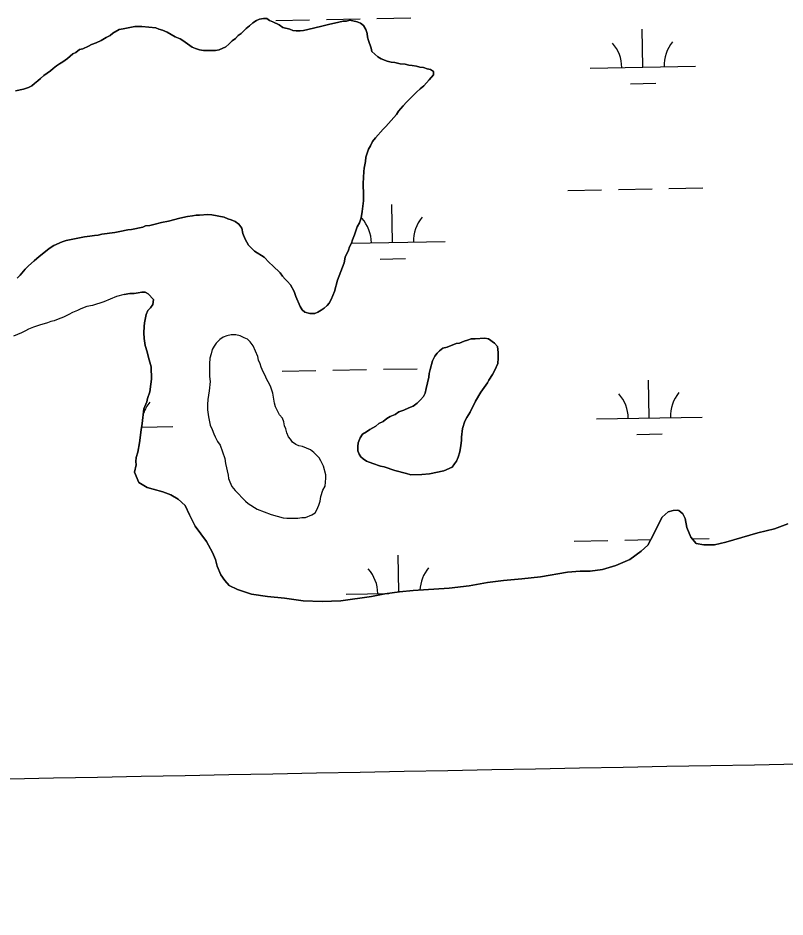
# Model space of a CAD drawing. Extents: x 3957609 to 3995875, y 234277 to 260273.
# Drawn here: x 3973772 to 3974499, y 254945 to 255798 of the extents above; entities that cross this region are included whole.
import ezdxf

# ---------------------------------------------------------------- set-up
doc = ezdxf.new("R2010")
doc.units = 0
for name, color, linetype in [('V-GRID-MAJR', 7, 'Continuous'), ('V-TOPO-SHOR', 7, 'Continuous'), ('V-WETL-SWMP', 7, 'Continuous')]:
    doc.layers.add(name, color=color, linetype=linetype)

msp = doc.modelspace()

# ---------------------------------------------------------------- linework, layer by layer
at = {"layer": 'V-GRID-MAJR'}
msp.add_spline([(3961591.061, 254847.703), (3966908.859, 254947.105), (3972226.642, 255047.279), (3977544.411, 255148.228), (3982862.165, 255249.95), (3988179.905, 255352.445), (3993497.629, 255455.714), (3993497.63, 255455.714)], degree=3, dxfattribs=at)
at = {"layer": 'V-TOPO-SHOR'}
for points in [[(3973808.148, 255752.277), (3973810.907, 255754.255), (3973814.057, 255756.235), (3973818.388, 255759.402), (3973823.506, 255763.754), (3973826.265, 255764.944), (3973829.808, 255767.715), (3973832.962, 255768.509), (3973838.479, 255770.891), (3973841.236, 255772.474), (3973845.571, 255774.063), (3973850.298, 255776.441), (3973855.025, 255779.214), (3973858.965, 255781.197), (3973861.327, 255783.175), (3973867.63, 255786.738), (3973871.177, 255787.537), (3973882.218, 255789.536), (3973888.923, 255789.552), (3973902.34, 255788.401), (3973905.103, 255787.226), (3973908.656, 255786.05), (3973913, 255784.088), (3973920.506, 255779.767), (3973925.245, 255777.805), (3973928.009, 255776.234), (3973936.701, 255769.945), (3973939.861, 255768.769), (3973943.808, 255767.596), (3973947.361, 255766.813), (3973958.799, 255766.842), (3973962.348, 255767.641), (3973968.654, 255770.416), (3973971.409, 255772.789), (3973974.556, 255775.954), (3973977.706, 255778.327), (3973980.461, 255781.094), (3973983.217, 255783.075), (3973987.94, 255787.82), (3973991.09, 255790.193), (3973994.238, 255792.962), (3973997.783, 255795.338), (3974000.541, 255796.528), (3974004.484, 255797.327), (3974007.64, 255797.335), (3974010.011, 255795.367), (3974013.169, 255794.191), (3974019.094, 255791.049), (3974022.65, 255788.692), (3974029.361, 255787.13), (3974032.124, 255785.954), (3974035.282, 255785.567), (3974039.224, 255785.575), (3974042.38, 255785.979), (3974046.322, 255786.777), (3974059.727, 255789.964), (3974067.216, 255791.957), (3974071.554, 255792.755), (3974079.834, 255794.746), (3974082.99, 255794.754), (3974086.142, 255795.551), (3974093.246, 255793.99), (3974096.404, 255792.815), (3974099.171, 255790.456), (3974101.547, 255786.91), (3974102.741, 255782.968), (3974103.142, 255779.419), (3974103.941, 255776.267), (3974106.325, 255769.171), (3974107.119, 255766.017), (3974109.888, 255763.262), (3974112.655, 255760.903), (3974115.815, 255758.939), (3974121.738, 255756.586), (3974125.291, 255755.805), (3974128.842, 255755.418), (3974133.973, 255754.249), (3974138.708, 255753.866), (3974142.259, 255753.086), (3974145.417, 255752.699), (3974149.361, 255751.918), (3974152.519, 255751.136), (3974156.071, 255750.751), (3974159.624, 255749.577), (3974162.782, 255748.795), (3974165.549, 255746.829), (3974165.555, 255743.673), (3974161.623, 255738.932), (3974158.868, 255736.163), (3974156.507, 255733.396), (3974152.964, 255730.625), (3974149.421, 255727.461), (3974139.977, 255717.973), (3974136.83, 255714.413), (3974132.502, 255709.277), (3974130.538, 255706.115), (3974120.31, 255694.65), (3974117.949, 255692.279), (3974110.474, 255683.978), (3974107.721, 255680.421), (3974105.759, 255676.47)], [(3973769.154, 255728.516), (3973776.646, 255730.111), (3973781.375, 255731.7), (3973784.527, 255733.286), (3973787.283, 255735.659), (3973790.433, 255738.035), (3973792.794, 255740.407), (3973795.942, 255743.175), (3973802.244, 255747.529), (3973804.998, 255749.903), (3973808.148, 255752.277)], [(3974105.759, 255676.47), (3974103.793, 255673.31), (3974101.446, 255665.808), (3974101.061, 255661.468), (3974099.894, 255655.154), (3974099.507, 255651.998), (3974098.745, 255640.556), (3974098.753, 255637.4), (3974099.159, 255632.669), (3974099.179, 255624.385), (3974098.02, 255614.127), (3974096.851, 255608.206), (3974095.286, 255603.469), (3974093.322, 255599.52), (3974090.58, 255592.019), (3974088.618, 255587.28), (3974087.837, 255584.122), (3974085.873, 255580.566), (3974085.091, 255577.41), (3974081.951, 255570.697), (3974080.782, 255565.565), (3974074.511, 255548.982), (3974071.775, 255538.324), (3974068.637, 255530.822), (3974066.673, 255527.267), (3974064.707, 255524.898), (3974061.951, 255522.524), (3974059.194, 255520.543), (3974056.044, 255518.563), (3974052.89, 255517.373), (3974048.157, 255517.363), (3974043.42, 255518.534), (3974041.049, 255520.896), (3974039.068, 255524.046), (3974035.101, 255533.503), (3974033.512, 255538.232), (3974029.947, 255544.536), (3974027.178, 255547.686), (3974024.804, 255550.047), (3974022.43, 255552.802), (3974020.057, 255555.951), (3974013.335, 255562.64), (3974009.778, 255565.788), (3974005.031, 255570.906), (3973995.946, 255576.405), (3973990.015, 255582.307), (3973986.844, 255587.822), (3973984.86, 255593.34), (3973983.664, 255598.466), (3973980.895, 255602.009), (3973977.338, 255604.761), (3973973.782, 255606.33), (3973970.624, 255607.112), (3973967.071, 255608.681), (3973955.231, 255611.02), (3973951.68, 255611.405), (3973943.793, 255610.598), (3973940.637, 255610.59), (3973937.088, 255610.186), (3973932.357, 255609.388), (3973924.866, 255607.79), (3973914.222, 255605.003), (3973907.519, 255603.805), (3973900.423, 255601.814), (3973896.48, 255601.016), (3973892.538, 255600.612), (3973889.777, 255599.422), (3973879.134, 255597.03), (3973875.585, 255596.627), (3973868.093, 255595.031), (3973863.362, 255594.231), (3973851.138, 255592.623), (3973847.589, 255591.824), (3973844.039, 255591.423), (3973839.704, 255590.624), (3973834.576, 255590.216), (3973829.845, 255589.02), (3973817.229, 255586.624), (3973813.287, 255585.43), (3973805.406, 255581.863), (3973801.072, 255579.09), (3973794.379, 255573.552), (3973791.625, 255571.571), (3973786.9, 255567.221), (3973781.391, 255562.474), (3973778.241, 255559.31), (3973773.523, 255553.778), (3973770.766, 255551.01)], [(3973872.181, 255535.475), (3973865.085, 255533.487), (3973852.87, 255528.33), (3973842.227, 255525.147), (3973836.707, 255523.949), (3973831.19, 255521.965), (3973828.038, 255520.38), (3973823.309, 255518.395), (3973819.764, 255516.415), (3973814.642, 255514.037), (3973809.518, 255512.05), (3973805.971, 255510.465), (3973802.819, 255509.669), (3973799.665, 255508.477), (3973791.783, 255506.486), (3973786.263, 255504.499), (3973781.534, 255502.517), (3973778.778, 255500.932), (3973774.837, 255498.949), (3973767.352, 255495.777)], [(3973872.181, 255535.475), (3973877.7, 255536.278), (3973881.647, 255536.286), (3973885.587, 255537.085), (3973889.136, 255537.489), (3973892.292, 255537.497), (3973895.057, 255535.926), (3973900.198, 255530.81), (3973899.421, 255526.073), (3973897.062, 255522.913), (3973894.703, 255520.146), (3973893.134, 255516.593), (3973892.352, 255513.435), (3973891.573, 255508.7), (3973891.188, 255505.149), (3973890.807, 255499.23), (3973891.215, 255493.709), (3973892.022, 255487.005), (3973894.006, 255481.093), (3973895.205, 255475.573), (3973897.986, 255466.902), (3973898.014, 255455.069), (3973897.631, 255450.334), (3973896.466, 255443.231), (3973894.508, 255436.915), (3973893.728, 255433.757), (3973890.982, 255427.044), (3973889.437, 255413.236), (3973888.27, 255406.92), (3973886.722, 255394.69), (3973885.165, 255386.008), (3973883.599, 255380.876), (3973883.213, 255376.932), (3973883.617, 255373.776), (3973882.054, 255367.066), (3973886.058, 255357.123)], [(3974062.753, 255353.695), (3974063.523, 255361.191), (3974063.517, 255364.347), (3974061.129, 255372.625), (3974058.752, 255377.747), (3974057.167, 255380.503), (3974052.026, 255385.619), (3974048.866, 255387.978), (3974041.362, 255391.116), (3974037.811, 255391.896), (3974035.046, 255393.074), (3974031.886, 255395.433), (3974029.906, 255398.19), (3974027.927, 255400.551), (3974026.34, 255404.098), (3974025.543, 255408.041), (3974024.353, 255410.799), (3974023.555, 255414.742), (3974022.363, 255418.289), (3974019.594, 255421.439), (3974015.631, 255428.922), (3974014.832, 255432.471), (3974013.233, 255441.933), (3974010.849, 255448.634), (3974008.866, 255452.574), (3974007.283, 255455.331), (3974006.091, 255458.485), (3974004.111, 255462.03), (3974002.129, 255466.364), (3974001.332, 255469.518), (3973999.745, 255473.065), (3973998.948, 255476.614), (3973994.584, 255486.858), (3973991.815, 255490.401), (3973989.046, 255493.156), (3973985.888, 255494.331), (3973982.333, 255496.295), (3973977.993, 255497.073), (3973973.651, 255497.063), (3973969.711, 255496.264), (3973966.162, 255495.072), (3973963.012, 255492.699), (3973959.471, 255489.139), (3973957.505, 255486.375), (3973955.541, 255483.215), (3973954.76, 255479.266), (3973953.589, 255474.924), (3973953.206, 255469.796), (3973953.226, 255461.514), (3973953.237, 255457.567), (3973953.642, 255452.835), (3973952.874, 255444.155), (3973951.711, 255435.869), (3973951.328, 255431.134), (3973951.34, 255426.006), (3973952.145, 255419.303), (3973953.743, 255411.418), (3973955.725, 255407.477), (3973957.312, 255403.142), (3973958.502, 255400.383), (3973960.88, 255396.05), (3973963.255, 255392.507), (3973967.624, 255379.893), (3973968.425, 255375.162), (3973970.819, 255364.121), (3973971.22, 255360.967), (3973972.41, 255357.816), (3973974.395, 255353.48), (3973977.559, 255349.544), (3973987.446, 255339.312), (3973989.816, 255337.346), (3973998.51, 255331.843), (3974011.537, 255326.747), (3974022.985, 255323.618), (3974026.537, 255323.233), (3974036.793, 255323.258), (3974040.735, 255324.056), (3974044.285, 255324.064), (3974050.197, 255326.446), (3974053.347, 255328.425), (3974054.92, 255331.192), (3974056.882, 255335.533), (3974058.053, 255339.482), (3974058.834, 255343.824), (3974060.791, 255349.744), (3974062.753, 255353.695)], [(3974175.537, 255368.166), (3974161.735, 255365.373), (3974154.639, 255364.568), (3974143.987, 255364.541), (3974140.041, 255365.715), (3974128.988, 255368.449), (3974118.723, 255371.975), (3974115.172, 255372.756), (3974108.065, 255375.105), (3974102.143, 255377.458), (3974098.983, 255379.422), (3974096.611, 255381.388), (3974095.026, 255384.147), (3974093.836, 255387.299), (3974093.826, 255391.243), (3974094.213, 255394.794), (3974096.173, 255399.533), (3974098.137, 255403.089), (3974102.075, 255405.069), (3974105.227, 255407.445), (3974110.74, 255410.613), (3974113.892, 255412.987), (3974117.83, 255414.969), (3974121.373, 255417.74), (3974124.525, 255419.718), (3974129.254, 255421.703), (3974132.797, 255424.079), (3974137.528, 255425.668), (3974142.257, 255428.046), (3974146.197, 255429.633), (3974150.135, 255432.404), (3974153.283, 255435.568), (3974156.036, 255438.73), (3974157.607, 255441.888), (3974158.778, 255446.232), (3974161.121, 255456.888), (3974161.506, 255460.439), (3974162.286, 255464.385), (3974164.633, 255472.674), (3974166.988, 255477.019), (3974168.955, 255479.784), (3974171.316, 255482.158), (3974174.466, 255484.531), (3974178.408, 255485.33), (3974187.077, 255488.902), (3974190.233, 255489.303), (3974194.567, 255491.286), (3974197.721, 255492.082), (3974201.268, 255493.274), (3974205.212, 255493.285), (3974214.283, 255494.096), (3974217.834, 255493.315), (3974223.368, 255489.383), (3974226.137, 255486.235), (3974226.94, 255480.321), (3974226.952, 255475.193), (3974226.571, 255470.062), (3974223.825, 255463.744), (3974221.467, 255459.4), (3974217.93, 255454.262), (3974216.753, 255451.499), (3974210.463, 255442.805), (3974205.356, 255434.116), (3974200.252, 255423.847), (3974197.108, 255418.711), (3974195.144, 255415.155), (3974193.189, 255408.444), (3974192.025, 255400.16), (3974192.033, 255397.004), (3974191.65, 255392.269), (3974190.481, 255386.348), (3974188.916, 255381.216), (3974187.348, 255377.269), (3974185.382, 255374.898), (3974183.415, 255371.738), (3974175.537, 255368.166)], [(3973886.058, 255357.123), (3973893.927, 255352.421), (3973899.825, 255350.858), (3973908.869, 255348.12), (3973916.342, 255345.382), (3973923.422, 255341.462), (3973930.113, 255335.185), (3973934.057, 255326.545), (3973939.576, 255315.549), (3973945.092, 255308.483), (3973950.214, 255301.024), (3973956.124, 255290.815), (3973958.887, 255284.139), (3973960.468, 255277.851), (3973964.019, 255269.604), (3973967.567, 255264.107), (3973971.896, 255259.399), (3973979.762, 255255.481), (3973993.134, 255251.178), (3974008.072, 255248.846), (3974024.19, 255247.299), (3974041.878, 255244.969), (3974059.96, 255244.213), (3974077.644, 255245.026), (3974106.724, 255249.003), (3974119.297, 255251.383), (3974133.442, 255253.37), (3974146.41, 255254.57), (3974180.599, 255256.984), (3974199.462, 255258.979), (3974216.751, 255262.151), (3974232.076, 255264.14), (3974249.365, 255265.742), (3974267.05, 255267.734), (3974292.588, 255272.099), (3974304.772, 255272.905), (3974314.205, 255272.92), (3974325.991, 255274.511), (3974338.564, 255278.462), (3974351.917, 255283.985), (3974362.515, 255291.864), (3974368.794, 255297.768), (3974374.672, 255308.389), (3974378.59, 255317.044), (3974382.51, 255324.124), (3974388.002, 255329.242), (3974392.717, 255330.43), (3974397.04, 255330.829), (3974398.22, 255330.438), (3974402.154, 255327.3), (3974404.126, 255322.979), (3974405.714, 255314.336), (3974409.658, 255305.303), (3974414.776, 255299.415), (3974421.854, 255297.854), (3974432.073, 255297.871), (3974442.68, 255300.639), (3974473.322, 255309.335), (3974489.036, 255313.292), (3974501.607, 255318.027)]]:
    msp.add_lwpolyline(points, dxfattribs=at)
at = {"layer": 'V-WETL-SWMP'}
for p, q in [((3974016.006, 255795.371), (3974048.001, 255795.953)), ((3974063.999, 255796.244), (3974095.993, 255796.826)), ((3974111.991, 255797.117), (3974143.985, 255797.698)), ((3974364.188, 255750.952), (3974363.533, 255786.946)), ((3974314.196, 255750.043), (3974414.179, 255751.861)), ((3974352.47, 255735.305), (3974376.466, 255735.742)), ((3974292.89, 255634.205), (3974324.885, 255634.786)), ((3974340.882, 255635.077), (3974372.877, 255635.659)), ((3974388.874, 255635.95), (3974420.869, 255636.532)), ((3974126.698, 255584.745), (3974126.043, 255620.739)), ((3974087.79, 255584.038), (3974176.69, 255585.654)), ((3974114.98, 255569.098), (3974138.977, 255569.535)), ((3974022.055, 255462.751), (3974054.049, 255463.333)), ((3974070.047, 255463.624), (3974102.041, 255464.206)), ((3974118.039, 255464.497), (3974150.033, 255465.078)), ((3974370.236, 255418.332), (3974369.581, 255454.326)), ((3974320.244, 255417.423), (3974420.227, 255419.241)), ((3973888.761, 255409.577), (3973918.402, 255410.116)), ((3974358.518, 255402.685), (3974382.514, 255403.122)), ((3974298.938, 255301.585), (3974330.933, 255302.166)), ((3974346.93, 255302.457), (3974371.638, 255302.906)), ((3974411.118, 255303.624), (3974426.917, 255303.912)), ((3974132.725, 255253.269), (3974132.092, 255288.119)), ((3974082.754, 255251.216), (3974123.369, 255251.954))]:
    msp.add_line(p, q, dxfattribs=at)
for points in [[(3974110.474, 255683.977), (3974117.949, 255692.278), (3974120.31, 255694.651), (3974130.539, 255706.115), (3974132.503, 255709.276), (3974136.83, 255714.414), (3974139.977, 255717.972), (3974149.421, 255727.462), (3974152.964, 255730.626), (3974156.507, 255733.396), (3974158.868, 255736.163), (3974161.622, 255738.931), (3974165.555, 255743.674), (3974165.548, 255746.83), (3974162.782, 255748.795), (3974159.624, 255749.577), (3974156.071, 255750.751), (3974152.52, 255751.137), (3974149.362, 255751.919), (3974145.416, 255752.698), (3974142.259, 255753.085), (3974138.707, 255753.865), (3974133.973, 255754.248), (3974128.842, 255755.419), (3974125.291, 255755.805), (3974121.738, 255756.585), (3974115.816, 255758.938), (3974112.655, 255760.903), (3974109.888, 255763.263), (3974107.12, 255766.017), (3974106.324, 255769.171), (3974103.94, 255776.266), (3974103.143, 255779.419), (3974102.74, 255782.969), (3974101.547, 255786.91), (3974099.172, 255790.455), (3974096.405, 255792.815), (3974093.247, 255793.991), (3974086.142, 255795.551), (3974082.989, 255794.755), (3974079.833, 255794.747), (3974071.554, 255792.755), (3974067.217, 255791.956), (3974059.727, 255789.965), (3974046.323, 255786.777), (3974042.38, 255785.979), (3974039.225, 255785.576), (3974035.281, 255785.567), (3974032.124, 255785.954), (3974029.36, 255787.13), (3974022.65, 255788.692), (3974019.094, 255791.05), (3974013.17, 255794.192), (3974010.011, 255795.367), (3974007.64, 255797.334), (3974004.484, 255797.326), (3974000.541, 255796.528), (3973997.783, 255795.338), (3973994.238, 255792.963), (3973991.089, 255790.194), (3973987.939, 255787.819), (3973983.217, 255783.074), (3973980.461, 255781.095), (3973977.706, 255778.327), (3973974.556, 255775.953), (3973971.408, 255772.79), (3973968.653, 255770.416), (3973962.348, 255767.64), (3973958.8, 255766.842), (3973947.36, 255766.814), (3973943.808, 255767.595), (3973939.861, 255768.769), (3973936.702, 255769.944), (3973928.009, 255776.235), (3973925.244, 255777.806), (3973920.505, 255779.767), (3973913, 255784.088), (3973908.656, 255786.05), (3973905.103, 255787.225), (3973902.339, 255788.401), (3973888.924, 255789.552), (3973882.218, 255789.536), (3973871.178, 255787.537), (3973867.63, 255786.739), (3973861.327, 255783.174), (3973858.965, 255781.196), (3973855.025, 255779.214), (3973850.298, 255776.441), (3973845.571, 255774.063), (3973841.235, 255772.475), (3973838.478, 255770.89), (3973832.961, 255768.51), (3973829.807, 255767.714), (3973826.264, 255764.944), (3973823.506, 255763.754), (3973818.388, 255759.402), (3973814.057, 255756.236), (3973810.906, 255754.256), (3973808.149, 255752.277), (3973804.999, 255749.903), (3973802.244, 255747.529)], [(3973802.244, 255747.529), (3973795.943, 255743.175), (3973792.794, 255740.406), (3973790.433, 255738.034), (3973787.283, 255735.659), (3973784.527, 255733.286), (3973781.375, 255731.7), (3973776.645, 255730.111), (3973769.155, 255728.515)], [(3973770.767, 255551.01), (3973773.522, 255553.778), (3973778.242, 255559.311), (3973781.39, 255562.475), (3973786.901, 255567.222), (3973791.624, 255571.572), (3973794.38, 255573.551), (3973801.073, 255579.09), (3973805.405, 255581.862), (3973813.286, 255585.431), (3973817.228, 255586.624), (3973829.845, 255589.021), (3973834.576, 255590.216), (3973839.703, 255590.623), (3973844.04, 255591.422), (3973847.589, 255591.825), (3973851.137, 255592.623), (3973863.362, 255594.23), (3973868.093, 255595.031), (3973875.584, 255596.627), (3973879.134, 255597.03), (3973889.778, 255599.422), (3973892.537, 255600.612), (3973896.48, 255601.016), (3973900.423, 255601.815), (3973907.519, 255603.804), (3973914.222, 255605.004), (3973924.866, 255607.791), (3973932.357, 255609.387), (3973937.088, 255610.187), (3973940.637, 255610.59), (3973943.793, 255610.598), (3973951.68, 255611.406), (3973955.232, 255611.02), (3973967.071, 255608.682), (3973970.625, 255607.112), (3973973.783, 255606.331), (3973977.337, 255604.762), (3973980.894, 255602.009), (3973983.663, 255598.466), (3973984.859, 255593.34), (3973986.845, 255587.823), (3973990.014, 255582.308), (3973995.945, 255576.405), (3974005.031, 255570.905), (3974009.777, 255565.788), (3974013.335, 255562.641), (3974020.057, 255555.951), (3974022.431, 255552.801), (3974024.805, 255550.046), (3974027.177, 255547.685), (3974029.946, 255544.536), (3974033.512, 255538.233), (3974035.101, 255533.503), (3974039.068, 255524.046), (3974041.048, 255520.895), (3974043.421, 255518.534), (3974048.157, 255517.362), (3974052.891, 255517.373), (3974056.044, 255518.564), (3974059.195, 255520.544), (3974061.951, 255522.523), (3974064.707, 255524.897), (3974066.673, 255527.268), (3974068.637, 255530.823), (3974071.775, 255538.325), (3974074.51, 255548.983), (3974080.781, 255565.565), (3974081.952, 255570.696), (3974085.092, 255577.41), (3974085.873, 255580.567), (3974087.837, 255584.122), (3974088.618, 255587.28), (3974090.579, 255592.018), (3974093.322, 255599.52), (3974095.285, 255603.469), (3974096.851, 255608.206), (3974098.02, 255614.126), (3974099.179, 255624.385), (3974099.159, 255632.669), (3974098.753, 255637.401), (3974098.746, 255640.557), (3974099.507, 255651.998), (3974099.894, 255655.155), (3974101.062, 255661.469), (3974101.446, 255665.809), (3974103.794, 255673.31), (3974105.759, 255676.47), (3974107.722, 255680.42), (3974110.474, 255683.977)], [(3973967.566, 255264.108), (3973964.019, 255269.604), (3973960.469, 255277.852), (3973958.887, 255284.138), (3973956.125, 255290.815), (3973950.213, 255301.024), (3973945.091, 255308.484), (3973939.577, 255315.549), (3973934.057, 255326.545), (3973930.113, 255335.186), (3973923.421, 255341.463), (3973916.341, 255345.382), (3973908.869, 255348.121), (3973899.824, 255350.858), (3973893.927, 255352.421), (3973886.058, 255357.124), (3973882.055, 255367.066), (3973883.616, 255373.776), (3973883.214, 255376.931), (3973883.599, 255380.876), (3973885.165, 255386.008), (3973886.721, 255394.69), (3973888.27, 255406.921), (3973889.438, 255413.236), (3973890.982, 255427.045), (3973893.727, 255433.758), (3973894.509, 255436.915), (3973896.466, 255443.231), (3973897.632, 255450.334), (3973898.015, 255455.069), (3973897.986, 255466.902), (3973895.204, 255475.574), (3973894.007, 255481.093), (3973892.021, 255487.005), (3973891.216, 255493.709), (3973890.808, 255499.23), (3973891.188, 255505.148), (3973891.574, 255508.699), (3973892.351, 255513.435), (3973893.133, 255516.592), (3973894.702, 255520.146), (3973897.062, 255522.913), (3973899.421, 255526.074), (3973900.198, 255530.81), (3973895.058, 255535.925), (3973892.293, 255537.496), (3973889.137, 255537.489), (3973885.588, 255537.086), (3973881.646, 255536.287), (3973877.701, 255536.278), (3973872.181, 255535.475), (3973865.085, 255533.486), (3973852.87, 255528.329), (3973842.227, 255525.147), (3973836.707, 255523.95), (3973831.19, 255521.965), (3973828.038, 255520.379), (3973823.309, 255518.396), (3973819.764, 255516.415), (3973814.642, 255514.036), (3973809.519, 255512.051), (3973805.972, 255510.465), (3973802.819, 255509.668), (3973799.666, 255508.477), (3973791.782, 255506.486), (3973786.264, 255504.5), (3973781.535, 255502.516), (3973778.778, 255500.932), (3973774.838, 255498.95), (3973767.351, 255495.776)], [(3974501.607, 255318.028), (3974489.037, 255313.291), (3974473.323, 255309.336), (3974442.68, 255300.639), (3974432.073, 255297.871), (3974421.854, 255297.855), (3974414.777, 255299.415), (3974409.658, 255305.303), (3974405.713, 255314.336), (3974404.127, 255322.98), (3974402.155, 255327.3), (3974398.22, 255330.438), (3974397.04, 255330.829), (3974392.717, 255330.429), (3974388.003, 255329.242), (3974382.509, 255324.124), (3974378.59, 255317.043), (3974374.673, 255308.39), (3974368.795, 255297.769), (3974362.516, 255291.864), (3974351.917, 255283.986), (3974338.563, 255278.462), (3974325.992, 255274.511), (3974314.204, 255272.92), (3974304.771, 255272.905), (3974292.589, 255272.099), (3974267.049, 255267.735), (3974249.366, 255265.741), (3974232.075, 255264.141), (3974216.75, 255262.151), (3974199.462, 255258.979), (3974180.599, 255256.984), (3974146.41, 255254.57), (3974133.442, 255253.37), (3974119.296, 255251.382), (3974106.723, 255249.004), (3974077.645, 255245.027), (3974059.96, 255244.212), (3974041.879, 255244.969), (3974024.189, 255247.299), (3974008.072, 255248.845), (3973993.133, 255251.179), (3973979.763, 255255.481), (3973971.896, 255259.398), (3973967.566, 255264.108)]]:
    msp.add_lwpolyline(points, dxfattribs=at)
for points in [[(3974062.754, 255353.694), (3974063.524, 255361.191), (3974063.517, 255364.346), (3974061.13, 255372.624), (3974058.751, 255377.747), (3974057.166, 255380.504), (3974052.026, 255385.62), (3974048.865, 255387.979), (3974041.362, 255391.116), (3974037.81, 255391.897), (3974035.046, 255393.074), (3974031.885, 255395.433), (3974029.906, 255398.189), (3974027.927, 255400.551), (3974026.341, 255404.098), (3974025.543, 255408.04), (3974024.353, 255410.799), (3974023.554, 255414.741), (3974022.362, 255418.289), (3974019.593, 255421.438), (3974015.63, 255428.923), (3974014.833, 255432.471), (3974013.232, 255441.934), (3974010.849, 255448.635), (3974008.867, 255452.574), (3974007.283, 255455.332), (3974006.092, 255458.485), (3974004.111, 255462.03), (3974002.128, 255466.364), (3974001.332, 255469.518), (3973999.745, 255473.065), (3973998.948, 255476.613), (3973994.584, 255486.858), (3973991.814, 255490.402), (3973989.046, 255493.156), (3973985.887, 255494.332), (3973982.333, 255496.296), (3973977.992, 255497.074), (3973973.652, 255497.064), (3973969.71, 255496.265), (3973966.162, 255495.073), (3973963.012, 255492.699), (3973959.471, 255489.14), (3973957.505, 255486.374), (3973955.541, 255483.214), (3973954.761, 255479.267), (3973953.588, 255474.925), (3973953.206, 255469.796), (3973953.226, 255461.513), (3973953.236, 255457.568), (3973953.642, 255452.835), (3973952.874, 255444.155), (3973951.71, 255435.869), (3973951.327, 255431.134), (3973951.34, 255426.006), (3973952.145, 255419.302), (3973953.742, 255411.417), (3973955.724, 255407.477), (3973957.312, 255403.142), (3973958.502, 255400.383), (3973960.879, 255396.05), (3973963.255, 255392.506), (3973967.624, 255379.893), (3973968.425, 255375.162), (3973970.818, 255364.122), (3973971.22, 255360.968), (3973972.411, 255357.815), (3973974.394, 255353.48), (3973977.559, 255349.543), (3973987.446, 255339.311), (3973989.817, 255337.345), (3973998.509, 255331.843), (3974011.538, 255326.747), (3974022.985, 255323.619), (3974026.537, 255323.233), (3974036.793, 255323.257), (3974040.735, 255324.056), (3974044.285, 255324.064), (3974050.197, 255326.446), (3974053.348, 255328.425), (3974054.919, 255331.191), (3974056.881, 255335.534), (3974058.054, 255339.482), (3974058.833, 255343.823), (3974060.791, 255349.745)], [(3974175.536, 255368.167), (3974183.416, 255371.737), (3974185.381, 255374.897), (3974187.348, 255377.269), (3974188.916, 255381.217), (3974190.481, 255386.349), (3974191.651, 255392.269), (3974192.034, 255397.003), (3974192.026, 255400.159), (3974193.189, 255408.445), (3974195.145, 255415.156), (3974197.109, 255418.711), (3974200.252, 255423.847), (3974205.356, 255434.115), (3974210.463, 255442.806), (3974216.753, 255451.499), (3974217.93, 255454.263), (3974221.468, 255459.4), (3974223.824, 255463.745), (3974226.57, 255470.063), (3974226.952, 255475.192), (3974226.94, 255480.32), (3974226.136, 255486.235), (3974223.367, 255489.384), (3974217.835, 255493.315), (3974214.283, 255494.095), (3974205.213, 255493.285), (3974201.268, 255493.275), (3974197.721, 255492.083), (3974194.567, 255491.286), (3974190.233, 255489.304), (3974187.078, 255488.902), (3974178.408, 255485.33), (3974174.466, 255484.532), (3974171.316, 255482.158), (3974168.954, 255479.785), (3974166.989, 255477.019), (3974164.633, 255472.674), (3974162.286, 255464.385), (3974161.506, 255460.438), (3974161.121, 255456.887), (3974158.779, 255446.231), (3974157.607, 255441.889), (3974156.036, 255438.729), (3974153.283, 255435.567), (3974150.135, 255432.404), (3974146.197, 255429.633), (3974142.256, 255428.046), (3974137.528, 255425.667), (3974132.798, 255424.078), (3974129.254, 255421.703), (3974124.525, 255419.719), (3974121.374, 255417.739), (3974117.831, 255414.969), (3974113.891, 255412.987), (3974110.741, 255410.613), (3974105.226, 255407.444), (3974102.076, 255405.07), (3974098.136, 255403.088), (3974096.172, 255399.533), (3974094.212, 255394.794), (3974093.826, 255391.243), (3974093.835, 255387.299), (3974095.026, 255384.146), (3974096.611, 255381.388), (3974098.982, 255379.422), (3974102.143, 255377.457), (3974108.065, 255375.105), (3974115.171, 255372.755), (3974118.724, 255371.975), (3974128.988, 255368.449), (3974140.04, 255365.715), (3974143.987, 255364.541), (3974154.638, 255364.567), (3974161.736, 255365.373)]]:
    msp.add_lwpolyline(points, close=True, dxfattribs=at)
for centre, start, end in [((3974308.945, 255750.422), 0.269879, 41.813537), ((3974419.413, 255752.431), 140.269876, 181.813534), ((3974071.456, 255584.215), 0.269879, 41.813537), ((3974181.923, 255586.224), 140.269876, 181.813534), ((3974314.993, 255417.802), 0.269879, 41.813537), ((3974425.461, 255419.811), 140.269876, 181.813534), ((3973923.636, 255410.686), 140.269876, 160.098367), ((3974077.504, 255251.595), 0.269879, 41.813537), ((3974187.971, 255253.604), 140.269876, 177.700881)]:
    msp.add_arc(centre, 35.246, start, end, dxfattribs=at)

doc.saveas('drawing.dxf')
